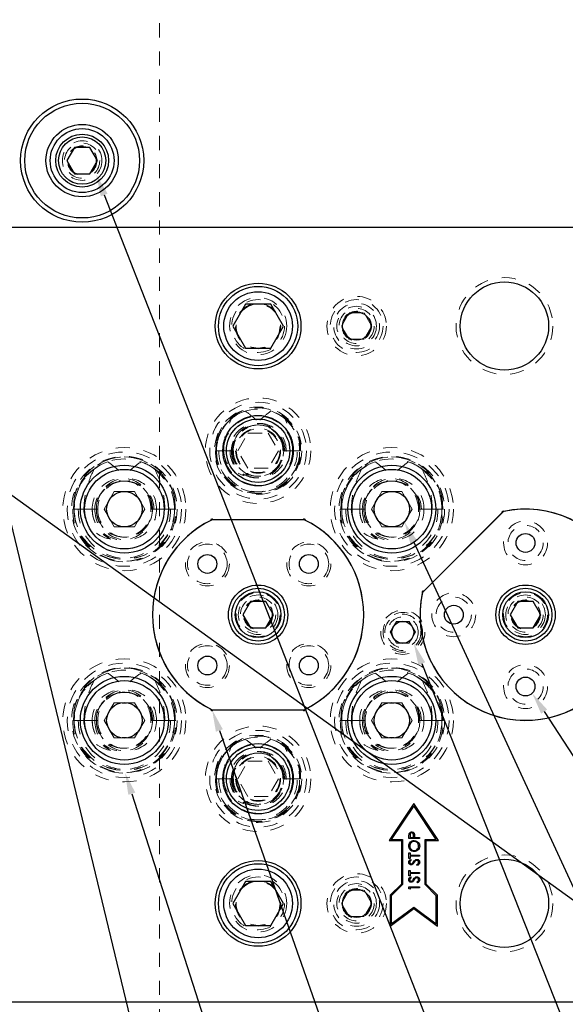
# Model space of a CAD drawing. Header units: inches. Extents: x 220 to 877, y 4 to 174.
# Tile 379 of 656: x 431.69 to 435.57, y 155.66 to 162.65. Entities that reach past the tile are written whole.
import ezdxf

# ---------------------------------------------------------------- set-up
doc = ezdxf.new("R2010")
doc.units = ezdxf.units.IN
doc.header["$LTSCALE"] = 0.5
doc.header["$MEASUREMENT"] = 0
doc.linetypes.add('HIDDEN', pattern=[0.225, 0.15, -0.075])
for name, color, linetype in [('DIE-M-S', 8, 'Continuous'), ('DIE-M-S2', 1, 'Continuous'), ('DIE-M-S3', 8, 'Continuous'), ('DSS-M-S', 53, 'Continuous'), ('MFT-M-S', 8, 'Continuous'), ('SID-M-S', 105, 'Continuous'), ('SVD-M-S', 8, 'Continuous')]:
    doc.layers.add(name, color=color, linetype=linetype)

msp = doc.modelspace()

# ---------------------------------------------------------------- linework, layer by layer
at = {"layer": 'DIE-M-S', "linetype": 'Continuous', "lineweight": 25}
for p, q in [((438.38364, 161.17488), (424.13364, 161.17488)), ((435.11572, 159.14791), (434.56061, 158.5928)), ((433.7019, 159.09988), (433.06539, 159.09988)), ((433.06539, 157.74988), (433.7019, 157.74988)), ((434.48964, 157.08327), (434.3147, 156.82084)), ((434.48964, 157.06884), (434.32964, 156.82884)), ((434.66459, 156.82084), (434.48964, 157.08327)), ((434.64964, 156.82884), (434.48964, 157.06884)), ((434.45534, 156.83644), (434.45534, 156.85102)), ((434.46297, 156.85671), (434.46297, 156.84311)), ((434.46297, 156.84311), (434.48776, 156.84311)), ((434.48776, 156.84311), (434.48793, 156.85613)), ((434.49539, 156.84843), (434.49539, 156.84311)), ((434.49539, 156.84311), (434.52972, 156.84311)), ((434.52972, 156.84311), (434.52972, 156.83644)), ((434.3147, 156.82084), (434.40164, 156.82084)), ((434.32964, 156.82884), (434.40964, 156.82884)), ((434.40164, 156.82084), (434.40164, 156.51216)), ((434.40964, 156.82884), (434.40964, 156.50884)), ((434.52972, 156.83644), (434.45534, 156.83644)), ((434.56964, 156.82884), (434.64964, 156.82884)), ((434.56964, 156.50884), (434.56964, 156.82884)), ((434.57764, 156.82084), (434.66459, 156.82084)), ((434.57764, 156.51216), (434.57764, 156.82084)), ((434.45534, 156.73346), (434.46297, 156.73346)), ((434.45534, 156.69436), (434.45534, 156.73346)), ((434.46297, 156.73346), (434.46297, 156.71725)), ((434.46297, 156.71725), (434.52972, 156.71725)), ((434.52972, 156.71057), (434.46297, 156.71057)), ((434.46297, 156.71057), (434.46297, 156.69436)), ((434.52972, 156.71725), (434.52972, 156.71057)), ((434.46297, 156.69436), (434.45534, 156.69436)), ((434.46602, 156.68673), (434.4706, 156.6807)), ((434.51537, 156.64383), (434.5116, 156.65011)), ((434.45534, 156.6095), (434.46297, 156.6095)), ((434.45534, 156.5704), (434.45534, 156.6095)), ((434.46297, 156.5704), (434.45534, 156.5704)), ((434.46297, 156.6095), (434.46297, 156.59329)), ((434.46297, 156.59329), (434.52972, 156.59329)), ((434.52972, 156.58661), (434.46297, 156.58661)), ((434.46297, 156.58661), (434.46297, 156.5704)), ((434.46602, 156.56278), (434.4706, 156.55674)), ((434.52972, 156.59329), (434.52972, 156.58661)), ((434.40164, 156.51216), (434.32164, 156.43216)), ((434.40964, 156.50884), (434.32964, 156.42884)), ((434.45534, 156.49317), (434.52972, 156.49317)), ((434.45534, 156.47942), (434.45534, 156.49317)), ((434.51537, 156.51987), (434.5116, 156.52615)), ((434.52972, 156.49317), (434.52972, 156.48649)), ((434.64964, 156.42884), (434.56964, 156.50884)), ((434.65764, 156.43216), (434.57764, 156.51216)), ((434.32164, 156.43216), (434.32164, 156.21284)), ((434.32964, 156.42884), (434.32964, 156.22884)), ((434.46297, 156.47505), (434.45534, 156.47942)), ((434.46297, 156.48649), (434.46297, 156.47505)), ((434.52972, 156.48649), (434.46297, 156.48649)), ((434.64964, 156.22884), (434.64964, 156.42884)), ((434.65764, 156.21284), (434.65764, 156.43216)), ((434.32164, 156.21284), (434.48964, 156.33884)), ((434.32964, 156.22884), (434.48964, 156.34884)), ((434.48964, 156.34884), (434.64964, 156.22884)), ((434.48964, 156.33884), (434.65764, 156.21284)), ((424.13364, 155.67488), (438.38364, 155.67488))]:
    msp.add_line(p, q, dxfattribs=at)
for centre, radius in [((433.38364, 160.47488), 0.3045), ((435.13364, 160.47488), 0.3135), ((434.08364, 160.47488), 0.1005), ((432.43364, 159.17488), 0.3125), ((434.33364, 159.17488), 0.3125), ((434.41164, 158.29988), 0.0785), ((432.43364, 157.67488), 0.3125), ((434.33364, 157.67488), 0.3125), ((433.38364, 156.37488), 0.3045), ((435.13364, 156.37488), 0.3135), ((434.08364, 156.37488), 0.1005)]:
    msp.add_circle(centre, radius, dxfattribs=at)
at = {"layer": 'DIE-M-S', "linetype": 'HIDDEN', "lineweight": 18}
for centre in [(433.38364, 160.47488), (433.38364, 156.37488)]:
    msp.add_circle(centre, 0.203, dxfattribs=at)
at = {"layer": 'DIE-M-S', "linetype": 'Continuous', "lineweight": 25}
for centre, radius, start, end in [((435.28364, 158.42488), 0.75, 168.218715, 101.781285), ((435.12538, 159.1505), 0.01, 59.117201, 195), ((433.38364, 158.42488), 0.75, 116.69384, 243.30616), ((433.05673, 159.09488), 0.01, 30, 179.628906), ((433.71056, 159.09488), 0.01, 0.371094, 150), ((433.38364, 158.42488), 0.75, 296.69384, 63.30616), ((434.55802, 158.58315), 0.01, 75, 210.882799), ((433.05673, 157.75488), 0.01, 180.371094, 330), ((433.71056, 157.75488), 0.01, 210, 359.628906)]:
    msp.add_arc(centre, radius, start, end, dxfattribs=at)
for points, knots in [([(434.45534, 156.85102), (434.45533, 156.8542), (434.45531, 156.85988), (434.45611, 156.86549), (434.45646, 156.86796)], [0, 0, 0, 0, 0.5603137, 1, 1, 1, 1]), ([(434.45646, 156.86796), (434.45728, 156.87022), (434.45891, 156.87474), (434.46393, 156.87942), (434.46965, 156.88188), (434.47341, 156.8821), (434.47529, 156.88221)], [0, 0, 0, 0, 0.279718, 0.5593326, 0.7794932, 1, 1, 1, 1]), ([(434.47532, 156.87553), (434.47319, 156.87519), (434.46997, 156.87469), (434.46662, 156.87195), (434.46285, 156.8667), (434.46292, 156.86115), (434.46297, 156.85671)], [0, 0, 0, 0, 0.2489932, 0.3747701, 0.5004504, 1, 1, 1, 1]), ([(434.47529, 156.88221), (434.47774, 156.88203), (434.48264, 156.88168), (434.48861, 156.87795), (434.49246, 156.87288), (434.4936, 156.86921), (434.49417, 156.86737)], [0, 0, 0, 0, 0.28009888, 0.55932385, 0.77945788, 1, 1, 1, 1]), ([(434.48793, 156.85613), (434.48792, 156.86066), (434.48792, 156.86632), (434.48424, 156.87183), (434.48082, 156.87469), (434.47752, 156.8752), (434.47532, 156.87553)], [0, 0, 0, 0, 0.4996987, 0.6253044, 0.7510767, 1, 1, 1, 1]), ([(434.49417, 156.86737), (434.49461, 156.86385), (434.4954, 156.85756), (434.49539, 156.85122), (434.49539, 156.84843)], [0, 0, 0, 0, 0.5596856, 1, 1, 1, 1]), ([(434.45343, 156.78161), (434.45405, 156.78744), (434.45528, 156.79909), (434.46581, 156.81214), (434.47878, 156.82003), (434.48793, 156.8208), (434.4925, 156.82118)], [0, 0, 0, 0, 0.2797416, 0.5593369, 0.7795714, 1, 1, 1, 1]), ([(434.49286, 156.74299), (434.48712, 156.74368), (434.47564, 156.74505), (434.46257, 156.75523), (434.45478, 156.76808), (434.45388, 156.7771), (434.45343, 156.78161)], [0, 0, 0, 0, 0.279731, 0.5593268, 0.7796805, 1, 1, 1, 1]), ([(434.49248, 156.81451), (434.48776, 156.81394), (434.47832, 156.81279), (434.46809, 156.80374), (434.46213, 156.79303), (434.46142, 156.78564), (434.46106, 156.78194)], [0, 0, 0, 0, 0.2794657, 0.5588585, 0.7794794, 1, 1, 1, 1]), ([(434.46106, 156.78194), (434.46167, 156.77724), (434.46288, 156.76784), (434.47117, 156.75711), (434.48171, 156.75067), (434.48912, 156.75), (434.49283, 156.74967)], [0, 0, 0, 0, 0.2796353, 0.5593404, 0.7796271, 1, 1, 1, 1]), ([(434.524, 156.78194), (434.52345, 156.78666), (434.52236, 156.7961), (434.51423, 156.80704), (434.50363, 156.81348), (434.4962, 156.81417), (434.49248, 156.81451)], [0, 0, 0, 0, 0.279813, 0.5593572, 0.7796358, 1, 1, 1, 1]), ([(434.4925, 156.82118), (434.49827, 156.82053), (434.50981, 156.81922), (434.5226, 156.80862), (434.53046, 156.7958), (434.53124, 156.78674), (434.53162, 156.78221)], [0, 0, 0, 0, 0.2796248, 0.559352, 0.7795827, 1, 1, 1, 1]), ([(434.49283, 156.74967), (434.49752, 156.75023), (434.5069, 156.75137), (434.517, 156.76037), (434.5231, 156.7709), (434.5237, 156.77826), (434.524, 156.78194)], [0, 0, 0, 0, 0.2794063, 0.559071, 0.7794588, 1, 1, 1, 1]), ([(434.53162, 156.78221), (434.53099, 156.77644), (434.52971, 156.76492), (434.5192, 156.75209), (434.50643, 156.74419), (434.49738, 156.74339), (434.49286, 156.74299)], [0, 0, 0, 0, 0.2796633, 0.5593539, 0.7796364, 1, 1, 1, 1]), ([(434.45343, 156.66692), (434.45376, 156.66971), (434.45429, 156.6743), (434.45786, 156.67971), (434.46172, 156.68348), (434.46459, 156.68565), (434.46602, 156.68673)], [0, 0, 0, 0, 0.33876812, 0.55886803, 0.77936335, 1, 1, 1, 1]), ([(434.47079, 156.64859), (434.46815, 156.64892), (434.46287, 156.64956), (434.45713, 156.65463), (434.45396, 156.66071), (434.45361, 156.66485), (434.45343, 156.66692)], [0, 0, 0, 0, 0.2795311, 0.5588327, 0.7793486, 1, 1, 1, 1]), ([(434.4706, 156.6807), (434.469, 156.67941), (434.46637, 156.67729), (434.46317, 156.67382), (434.46138, 156.67016), (434.46117, 156.6675), (434.46106, 156.66617)], [0, 0, 0, 0, 0.340415, 0.560463, 0.7801833, 1, 1, 1, 1]), ([(434.46106, 156.66617), (434.46118, 156.66466), (434.46141, 156.66165), (434.46372, 156.65801), (434.46692, 156.65563), (434.46929, 156.65539), (434.47048, 156.65527)], [0, 0, 0, 0, 0.280299, 0.5598317, 0.7798996, 1, 1, 1, 1]), ([(434.47048, 156.65527), (434.47152, 156.65535), (434.47359, 156.65553), (434.47701, 156.65714), (434.47892, 156.65902), (434.48009, 156.66017)], [0, 0, 0, 0, 0.2799313, 0.5597794, 1, 1, 1, 1]), ([(434.48211, 156.65275), (434.48019, 156.65144), (434.47674, 156.64909), (434.47261, 156.64875), (434.47079, 156.64859)], [0, 0, 0, 0, 0.5598216, 1, 1, 1, 1]), ([(434.48009, 156.66017), (434.48151, 156.662), (434.48406, 156.66528), (434.48644, 156.66867), (434.48749, 156.67017)], [0, 0, 0, 0, 0.5599058, 1, 1, 1, 1]), ([(434.49223, 156.66494), (434.49052, 156.66251), (434.48746, 156.65819), (434.48375, 156.65441), (434.48211, 156.65275)], [0, 0, 0, 0, 0.56041269, 1, 1, 1, 1]), ([(434.48749, 156.67017), (434.49095, 156.67483), (434.49576, 156.68132), (434.50471, 156.68685), (434.50923, 156.68741), (434.5115, 156.68769)], [0, 0, 0, 0, 0.5601366, 0.7802692, 1, 1, 1, 1]), ([(434.50409, 156.67835), (434.50164, 156.67605), (434.49726, 156.67196), (434.49377, 156.66708), (434.49223, 156.66494)], [0, 0, 0, 0, 0.5595057, 1, 1, 1, 1]), ([(434.51139, 156.68101), (434.50991, 156.68083), (434.50726, 156.6805), (434.50506, 156.679), (434.50409, 156.67835)], [0, 0, 0, 0, 0.5590236, 1, 1, 1, 1]), ([(434.524, 156.66644), (434.52379, 156.66844), (434.52337, 156.67243), (434.52039, 156.67732), (434.5161, 156.68042), (434.51296, 156.68082), (434.51139, 156.68101)], [0, 0, 0, 0, 0.28018596, 0.56005626, 0.78016139, 1, 1, 1, 1]), ([(434.5115, 156.68769), (434.51454, 156.68727), (434.52063, 156.68644), (434.5271, 156.68048), (434.53105, 156.67363), (434.53143, 156.66884), (434.53162, 156.66644)], [0, 0, 0, 0, 0.2791586, 0.5590843, 0.7794417, 1, 1, 1, 1]), ([(434.5116, 156.65011), (434.515, 156.65232), (434.51973, 156.6554), (434.5235, 156.66171), (434.52383, 156.66486), (434.524, 156.66644)], [0, 0, 0, 0, 0.5593206, 0.7797817, 1, 1, 1, 1]), ([(434.53162, 156.66644), (434.53135, 156.66369), (434.5308, 156.65819), (434.52519, 156.64971), (434.5191, 156.64606), (434.51537, 156.64383)], [0, 0, 0, 0, 0.279885, 0.5596773, 1, 1, 1, 1]), ([(434.45343, 156.54296), (434.45376, 156.54575), (434.45429, 156.55034), (434.45786, 156.55575), (434.46172, 156.55953), (434.46459, 156.56169), (434.46602, 156.56278)], [0, 0, 0, 0, 0.3387681, 0.558868, 0.7793633, 1, 1, 1, 1]), ([(434.48749, 156.54621), (434.49095, 156.55087), (434.49576, 156.55736), (434.50471, 156.5629), (434.50923, 156.56345), (434.5115, 156.56373)], [0, 0, 0, 0, 0.5601366, 0.7802692, 1, 1, 1, 1]), ([(434.5115, 156.56373), (434.51454, 156.56331), (434.52063, 156.56248), (434.5271, 156.55652), (434.53105, 156.54967), (434.53143, 156.54488), (434.53162, 156.54248)], [0, 0, 0, 0, 0.2791586, 0.5590843, 0.7794417, 1, 1, 1, 1]), ([(434.47079, 156.52463), (434.46815, 156.52496), (434.46287, 156.5256), (434.45713, 156.53067), (434.45396, 156.53675), (434.45361, 156.54089), (434.45343, 156.54296)], [0, 0, 0, 0, 0.2795311, 0.5588327, 0.7793486, 1, 1, 1, 1]), ([(434.4706, 156.55674), (434.469, 156.55545), (434.46637, 156.55333), (434.46317, 156.54986), (434.46138, 156.5462), (434.46117, 156.54354), (434.46106, 156.54222)], [0, 0, 0, 0, 0.340415, 0.560463, 0.7801833, 1, 1, 1, 1]), ([(434.46106, 156.54222), (434.46118, 156.54071), (434.46141, 156.53769), (434.46372, 156.53405), (434.46692, 156.53168), (434.46929, 156.53143), (434.47048, 156.53131)], [0, 0, 0, 0, 0.28029896, 0.55983168, 0.77989964, 1, 1, 1, 1]), ([(434.47048, 156.53131), (434.47152, 156.5314), (434.47359, 156.53157), (434.47701, 156.53318), (434.47892, 156.53506), (434.48009, 156.53621)], [0, 0, 0, 0, 0.2799313, 0.5597794, 1, 1, 1, 1]), ([(434.48211, 156.52879), (434.48019, 156.52748), (434.47674, 156.52513), (434.47261, 156.52479), (434.47079, 156.52463)], [0, 0, 0, 0, 0.5598216, 1, 1, 1, 1]), ([(434.48009, 156.53621), (434.48151, 156.53805), (434.48406, 156.54132), (434.48644, 156.54472), (434.48749, 156.54621)], [0, 0, 0, 0, 0.5599058, 1, 1, 1, 1]), ([(434.49223, 156.54098), (434.49052, 156.53855), (434.48746, 156.53423), (434.48375, 156.53045), (434.48211, 156.52879)], [0, 0, 0, 0, 0.5604127, 1, 1, 1, 1]), ([(434.50409, 156.55439), (434.50164, 156.5521), (434.49726, 156.548), (434.49377, 156.54313), (434.49223, 156.54098)], [0, 0, 0, 0, 0.55950574, 1, 1, 1, 1]), ([(434.51139, 156.55705), (434.50991, 156.55687), (434.50726, 156.55654), (434.50506, 156.55505), (434.50409, 156.55439)], [0, 0, 0, 0, 0.5590236, 1, 1, 1, 1]), ([(434.524, 156.54248), (434.52379, 156.54448), (434.52337, 156.54847), (434.52039, 156.55336), (434.5161, 156.55647), (434.51296, 156.55686), (434.51139, 156.55705)], [0, 0, 0, 0, 0.280186, 0.5600563, 0.7801614, 1, 1, 1, 1]), ([(434.5116, 156.52615), (434.515, 156.52836), (434.51973, 156.53145), (434.5235, 156.53775), (434.52383, 156.54091), (434.524, 156.54248)], [0, 0, 0, 0, 0.5593206, 0.7797817, 1, 1, 1, 1]), ([(434.53162, 156.54248), (434.53135, 156.53973), (434.5308, 156.53423), (434.52519, 156.52575), (434.5191, 156.5221), (434.51537, 156.51987)], [0, 0, 0, 0, 0.279885, 0.5596773, 1, 1, 1, 1])]:
    msp.add_open_spline(points, degree=3, knots=knots, dxfattribs=at)
at = {"layer": 'DIE-M-S2', "linetype": 'Continuous', "lineweight": 25}
for p, q in [((435.12592, 159.15811), (434.55042, 158.58261)), ((433.71056, 159.09988), (433.05673, 159.09988)), ((433.05673, 157.74988), (433.71056, 157.74988))]:
    msp.add_line(p, q, dxfattribs=at)
for centre, radius in [((435.28364, 158.93488), 0.067), ((433.02302, 158.7855), 0.067), ((433.74427, 158.7855), 0.067), ((433.38364, 158.42488), 0.211), ((435.28364, 158.42488), 0.211), ((434.77364, 158.42488), 0.067), ((433.02302, 158.06426), 0.067), ((433.74427, 158.06426), 0.067), ((435.28364, 157.91488), 0.067)]:
    msp.add_circle(centre, radius, dxfattribs=at)
at = {"layer": 'DIE-M-S2', "linetype": 'HIDDEN', "lineweight": 18}
for centre in [(433.38364, 158.42488), (435.28364, 158.42488)]:
    msp.add_circle(centre, 0.1405, dxfattribs=at)
at = {"layer": 'DIE-M-S2', "linetype": 'Continuous', "lineweight": 25}
for centre, start, end in [((435.28364, 158.42488), 167.85988, 102.14012), ((433.38364, 158.42488), 115.841933, 244.158067), ((433.38364, 158.42488), 295.841933, 64.158067)]:
    msp.add_arc(centre, 0.75, start, end, dxfattribs=at)
at = {"layer": 'DIE-M-S3', "linetype": 'Continuous', "lineweight": 25}
for p, q in [((432.07952, 161.74363), (432.02539, 161.64988)), ((432.18777, 161.74363), (432.07952, 161.74363)), ((432.2419, 161.64988), (432.18777, 161.74363)), ((432.02539, 161.64988), (432.07952, 161.55613)), ((432.18777, 161.55613), (432.2419, 161.64988)), ((432.07952, 161.55613), (432.18777, 161.55613))]:
    msp.add_line(p, q, dxfattribs=at)
for centre, radius in [((432.13364, 161.64988), 0.4375), ((432.13364, 161.64988), 0.4075), ((432.13364, 161.64988), 0.25687), ((432.13364, 161.64988), 0.22687), ((432.13364, 161.64988), 0.1875), ((432.13364, 161.64988), 0.16781), ((433.38364, 159.58988), 0.25), ((433.38364, 159.58988), 0.225), ((432.43364, 159.17488), 0.2825), ((434.33364, 159.17488), 0.2825), ((432.43364, 159.17488), 0.126), ((434.33364, 159.17488), 0.126), ((432.43364, 157.67488), 0.2825), ((434.33364, 157.67488), 0.2825), ((432.43364, 157.67488), 0.126), ((434.33364, 157.67488), 0.126), ((433.38364, 157.25988), 0.25), ((433.38364, 157.25988), 0.225)]:
    msp.add_circle(centre, radius, dxfattribs=at)
at = {"layer": 'DIE-M-S3', "linetype": 'HIDDEN', "lineweight": 18}
for centre, radius in [((432.13364, 161.64988), 0.1405), ((432.13364, 161.64988), 0.125), ((432.13364, 161.64988), 0.10497), ((432.13364, 161.64988), 0.1047), ((432.13364, 161.64988), 0.10418), ((435.13364, 160.47488), 0.34375), ((434.08364, 160.47488), 0.211), ((434.08364, 160.47488), 0.1405), ((433.38364, 159.58988), 0.34375), ((433.38364, 159.58988), 0.31), ((433.38364, 159.58988), 0.245), ((433.38364, 159.58988), 0.16), ((433.38364, 159.58988), 0.16), ((433.38364, 159.58988), 0.155), ((432.43364, 159.17488), 0.40625), ((434.33364, 159.17488), 0.40625), ((432.43364, 159.17488), 0.375), ((434.33364, 159.17488), 0.375), ((435.28364, 158.93488), 0.125), ((433.02302, 158.7855), 0.14062), ((433.74427, 158.7855), 0.14062), ((433.38364, 158.42488), 0.1005), ((434.77364, 158.42488), 0.125), ((435.28364, 158.42488), 0.1005), ((434.41164, 158.29988), 0.14062), ((433.02302, 158.06426), 0.14062), ((433.74427, 158.06426), 0.14062), ((432.43364, 157.67488), 0.40625), ((432.43364, 157.67488), 0.375), ((434.33364, 157.67488), 0.40625), ((434.33364, 157.67488), 0.375), ((435.28364, 157.91488), 0.125), ((433.38364, 157.25988), 0.34375), ((433.38364, 157.25988), 0.31), ((433.38364, 157.25988), 0.245), ((433.38364, 157.25988), 0.16), ((433.38364, 157.25988), 0.16), ((433.38364, 157.25988), 0.155), ((435.13364, 156.37488), 0.34375), ((434.08364, 156.37488), 0.211), ((434.08364, 156.37488), 0.1405)]:
    msp.add_circle(centre, radius, dxfattribs=at)
at = {"layer": 'DSS-M-S', "linetype": 'HIDDEN', "lineweight": 18}
for centre, radius in [((432.13364, 161.64988), 0.1005), ((433.38364, 160.47488), 0.15625), ((435.28364, 158.93488), 0.15625), ((433.02302, 158.7855), 0.15625), ((433.74427, 158.7855), 0.15625), ((433.38364, 158.42488), 0.15625), ((434.77364, 158.42488), 0.15625), ((435.28364, 158.42488), 0.15625), ((434.41164, 158.29988), 0.1285), ((433.02302, 158.06426), 0.15625), ((433.74427, 158.06426), 0.15625), ((435.28364, 157.91488), 0.15625), ((433.38364, 156.37488), 0.15625)]:
    msp.add_circle(centre, radius, dxfattribs=at)
at = {"layer": 'MFT-M-S', "linetype": 'HIDDEN', "lineweight": 18}
msp.add_line((432.68364, 149.92488), (432.68364, 166.92488), dxfattribs=at)
at = {"layer": 'SID-M-S'}
for p, q in [((424.31019, 164.5534), (445.61911, 149.19233)), ((432.29031, 161.40574), (437.03993, 149.26377)), ((431.13272, 161.12323), (433.99195, 149.26684)), ((434.48776, 158.94377), (438.9642, 149.25447)), ((434.54637, 158.07748), (438.03543, 149.25871)), ((435.41584, 157.73652), (440.93592, 149.24114)), ((433.10842, 157.6027), (436.03745, 149.26377)), ((432.48635, 157.15374), (435.01723, 149.26301))]:
    msp.add_line(p, q, dxfattribs=at)
for points in [[(432.2661, 161.39627), (432.23348, 161.55102), (432.2661, 161.39627), (432.31453, 161.41522)], [(434.46416, 158.93286), (434.42234, 159.08538), (434.46416, 158.93286), (434.51137, 158.95467)], [(434.52219, 158.06791), (434.48898, 158.22254), (434.52219, 158.06791), (434.57055, 158.08704)], [(435.39404, 157.72235), (435.33085, 157.86733), (435.39404, 157.72235), (435.43764, 157.75069)], [(433.08389, 157.59408), (433.05673, 157.74988), (433.08389, 157.59408), (433.13295, 157.61131)], [(432.4616, 157.1458), (432.43871, 157.30229), (432.4616, 157.1458), (432.51111, 157.16169)]]:
    msp.add_solid(points, dxfattribs=at)
at = {"layer": 'SVD-M-S', "linetype": 'Continuous', "lineweight": 25}
for p, q in [((433.29358, 160.63088), (433.20351, 160.47488)), ((433.47371, 160.63088), (433.29358, 160.63088)), ((433.56378, 160.47488), (433.47371, 160.63088)), ((433.20351, 160.47488), (433.29358, 160.31888)), ((433.47371, 160.31888), (433.56378, 160.47488)), ((433.29358, 160.31888), (433.47371, 160.31888)), ((432.4178, 159.29988), (432.44949, 159.29988)), ((434.3178, 159.29988), (434.34949, 159.29988)), ((432.31747, 159.22366), (432.33331, 159.2511)), ((432.53397, 159.2511), (432.54982, 159.22366)), ((434.21747, 159.22366), (434.23331, 159.2511)), ((434.43397, 159.2511), (434.44982, 159.22366)), ((432.33331, 159.09866), (432.31747, 159.1261)), ((432.54982, 159.1261), (432.53397, 159.09866)), ((434.23331, 159.09866), (434.21747, 159.1261)), ((434.44982, 159.1261), (434.43397, 159.09866)), ((432.44949, 159.04988), (432.4178, 159.04988)), ((434.34949, 159.04988), (434.3178, 159.04988)), ((433.32952, 158.51863), (433.27539, 158.42488)), ((433.43777, 158.51863), (433.32952, 158.51863)), ((433.4919, 158.42488), (433.43777, 158.51863)), ((435.22952, 158.51863), (435.17539, 158.42488)), ((435.33777, 158.51863), (435.22952, 158.51863)), ((435.3919, 158.42488), (435.33777, 158.51863)), ((433.27539, 158.42488), (433.32952, 158.33113)), ((433.43777, 158.33113), (433.4919, 158.42488)), ((435.17539, 158.42488), (435.22952, 158.33113)), ((435.33777, 158.33113), (435.3919, 158.42488)), ((433.32952, 158.33113), (433.43777, 158.33113)), ((435.22952, 158.33113), (435.33777, 158.33113)), ((432.31747, 157.72366), (432.33331, 157.7511)), ((432.4178, 157.79988), (432.44949, 157.79988)), ((432.53397, 157.7511), (432.54982, 157.72366)), ((434.21747, 157.72366), (434.23331, 157.7511)), ((434.3178, 157.79988), (434.34949, 157.79988)), ((434.43397, 157.7511), (434.44982, 157.72366)), ((432.33331, 157.59866), (432.31747, 157.6261)), ((432.54982, 157.6261), (432.53397, 157.59866)), ((434.23331, 157.59866), (434.21747, 157.6261)), ((434.44982, 157.6261), (434.43397, 157.59866)), ((432.44949, 157.54988), (432.4178, 157.54988)), ((434.34949, 157.54988), (434.3178, 157.54988)), ((433.29358, 156.53088), (433.20351, 156.37488)), ((433.47371, 156.53088), (433.29358, 156.53088)), ((433.56378, 156.37488), (433.47371, 156.53088)), ((433.20351, 156.37488), (433.29358, 156.21888)), ((433.47371, 156.21888), (433.56378, 156.37488)), ((433.29358, 156.21888), (433.47371, 156.21888))]:
    msp.add_line(p, q, dxfattribs=at)
at = {"layer": 'SVD-M-S', "linetype": 'HIDDEN', "lineweight": 18}
for p, q in [((433.97539, 160.47488), (434.02952, 160.56863)), ((434.02952, 160.56863), (434.13777, 160.56863)), ((434.13777, 160.56863), (434.1919, 160.47488)), ((434.02952, 160.38113), (433.97539, 160.47488)), ((434.1919, 160.47488), (434.13777, 160.38113)), ((434.13777, 160.38113), (434.02952, 160.38113)), ((433.58275, 159.80797), (433.56586, 159.82227)), ((433.23931, 159.58988), (433.31147, 159.71488)), ((433.31147, 159.71488), (433.45581, 159.71488)), ((433.45581, 159.71488), (433.52798, 159.58988)), ((433.53681, 159.68859), (433.54252, 159.66634)), ((433.10511, 159.58988), (433.08139, 159.58988)), ((433.20143, 159.58988), (433.08833, 159.58988)), ((433.08833, 159.58988), (433.20143, 159.58988)), ((433.20837, 159.58988), (433.10511, 159.58988)), ((433.31147, 159.46488), (433.23931, 159.58988)), ((433.52798, 159.58988), (433.45581, 159.46488)), ((433.56047, 159.58988), (433.55891, 159.58988)), ((433.56586, 159.58988), (433.56047, 159.58988)), ((433.57346, 159.58988), (433.56586, 159.58988)), ((433.6286, 159.58988), (433.57346, 159.58988)), ((433.67895, 159.58988), (433.6286, 159.58988)), ((433.68434, 159.58988), (433.67895, 159.58988)), ((433.68434, 159.58988), (433.6859, 159.58988)), ((432.67547, 159.43648), (432.63239, 159.47054)), ((432.69169, 159.42049), (432.67547, 159.43648)), ((433.45581, 159.46488), (433.31147, 159.46488)), ((434.57547, 159.43648), (434.53239, 159.47054)), ((434.59169, 159.42049), (434.57547, 159.43648)), ((432.33331, 159.2511), (432.36147, 159.29988)), ((432.36147, 159.29988), (432.4178, 159.29988)), ((432.44949, 159.29988), (432.50581, 159.29988)), ((432.50581, 159.29988), (432.53397, 159.2511)), ((434.23331, 159.2511), (434.26147, 159.29988)), ((434.26147, 159.29988), (434.3178, 159.29988)), ((434.34949, 159.29988), (434.40581, 159.29988)), ((434.40581, 159.29988), (434.43397, 159.2511)), ((432.07632, 159.25622), (432.07169, 159.17488)), ((432.28931, 159.17488), (432.31747, 159.22366)), ((432.54982, 159.22366), (432.57798, 159.17488)), ((432.7956, 159.17488), (432.79096, 159.25622)), ((433.97632, 159.25622), (433.97169, 159.17488)), ((434.18931, 159.17488), (434.21747, 159.22366)), ((434.44982, 159.22366), (434.47798, 159.17488)), ((434.6956, 159.17488), (434.69096, 159.25622)), ((432.10646, 159.17488), (432.06762, 159.17488)), ((432.23489, 159.17488), (432.07739, 159.17488)), ((432.07739, 159.17488), (432.23489, 159.17488)), ((432.24467, 159.17488), (432.10646, 159.17488)), ((432.31747, 159.1261), (432.28931, 159.17488)), ((432.57798, 159.17488), (432.54982, 159.1261)), ((432.62262, 159.17488), (432.62669, 159.17488)), ((432.63239, 159.17488), (432.62669, 159.17488)), ((432.64353, 159.17488), (432.63239, 159.17488)), ((432.72149, 159.17488), (432.64353, 159.17488)), ((432.78989, 159.17488), (432.72149, 159.17488)), ((432.7956, 159.17488), (432.78989, 159.17488)), ((432.79967, 159.17488), (432.7956, 159.17488)), ((434.00646, 159.17488), (433.96762, 159.17488)), ((434.13489, 159.17488), (433.97739, 159.17488)), ((433.97739, 159.17488), (434.13489, 159.17488)), ((434.14467, 159.17488), (434.00646, 159.17488)), ((434.21747, 159.1261), (434.18931, 159.17488)), ((434.47798, 159.17488), (434.44982, 159.1261)), ((434.52262, 159.17488), (434.52669, 159.17488)), ((434.53239, 159.17488), (434.52669, 159.17488)), ((434.54353, 159.17488), (434.53239, 159.17488)), ((434.62149, 159.17488), (434.54353, 159.17488)), ((434.68989, 159.17488), (434.62149, 159.17488)), ((434.6956, 159.17488), (434.68989, 159.17488)), ((434.69967, 159.17488), (434.6956, 159.17488)), ((432.36147, 159.04988), (432.33331, 159.09866)), ((432.53397, 159.09866), (432.50581, 159.04988)), ((434.26147, 159.04988), (434.23331, 159.09866)), ((434.43397, 159.09866), (434.40581, 159.04988)), ((432.4178, 159.04988), (432.36147, 159.04988)), ((432.50581, 159.04988), (432.44949, 159.04988)), ((434.3178, 159.04988), (434.26147, 159.04988)), ((434.40581, 159.04988), (434.34949, 159.04988)), ((434.32146, 158.29988), (434.36655, 158.37798)), ((434.36655, 158.37798), (434.45673, 158.37798)), ((434.45673, 158.37798), (434.50183, 158.29988)), ((434.36655, 158.22178), (434.32146, 158.29988)), ((434.50183, 158.29988), (434.45673, 158.22178)), ((434.45673, 158.22178), (434.36655, 158.22178)), ((432.67547, 157.93648), (432.63239, 157.97054)), ((434.57547, 157.93648), (434.53239, 157.97054)), ((432.69169, 157.92049), (432.67547, 157.93648)), ((434.59169, 157.92049), (434.57547, 157.93648)), ((432.07632, 157.75622), (432.07169, 157.67488)), ((432.33331, 157.7511), (432.36147, 157.79988)), ((432.36147, 157.79988), (432.4178, 157.79988)), ((432.44949, 157.79988), (432.50581, 157.79988)), ((432.50581, 157.79988), (432.53397, 157.7511)), ((432.7956, 157.67488), (432.79096, 157.75622)), ((433.97632, 157.75622), (433.97169, 157.67488)), ((434.23331, 157.7511), (434.26147, 157.79988)), ((434.26147, 157.79988), (434.3178, 157.79988)), ((434.34949, 157.79988), (434.40581, 157.79988)), ((434.40581, 157.79988), (434.43397, 157.7511)), ((434.6956, 157.67488), (434.69096, 157.75622)), ((432.28931, 157.67488), (432.31747, 157.72366)), ((432.54982, 157.72366), (432.57798, 157.67488)), ((434.18931, 157.67488), (434.21747, 157.72366)), ((434.44982, 157.72366), (434.47798, 157.67488)), ((432.10646, 157.67488), (432.06762, 157.67488)), ((432.23489, 157.67488), (432.07739, 157.67488)), ((432.07739, 157.67488), (432.23489, 157.67488)), ((432.24467, 157.67488), (432.10646, 157.67488)), ((432.31747, 157.6261), (432.28931, 157.67488)), ((432.57798, 157.67488), (432.54982, 157.6261)), ((432.62262, 157.67488), (432.62669, 157.67488)), ((432.63239, 157.67488), (432.62669, 157.67488)), ((432.64353, 157.67488), (432.63239, 157.67488)), ((432.72149, 157.67488), (432.64353, 157.67488)), ((432.78989, 157.67488), (432.72149, 157.67488)), ((432.7956, 157.67488), (432.78989, 157.67488)), ((432.79967, 157.67488), (432.7956, 157.67488)), ((434.00646, 157.67488), (433.96762, 157.67488)), ((434.13489, 157.67488), (433.97739, 157.67488)), ((433.97739, 157.67488), (434.13489, 157.67488)), ((434.14467, 157.67488), (434.00646, 157.67488)), ((434.21747, 157.6261), (434.18931, 157.67488)), ((434.47798, 157.67488), (434.44982, 157.6261)), ((434.52262, 157.67488), (434.52669, 157.67488)), ((434.53239, 157.67488), (434.52669, 157.67488)), ((434.54353, 157.67488), (434.53239, 157.67488)), ((434.62149, 157.67488), (434.54353, 157.67488)), ((434.68989, 157.67488), (434.62149, 157.67488)), ((434.6956, 157.67488), (434.68989, 157.67488)), ((434.69967, 157.67488), (434.6956, 157.67488)), ((432.36147, 157.54988), (432.33331, 157.59866)), ((432.4178, 157.54988), (432.36147, 157.54988)), ((432.50581, 157.54988), (432.44949, 157.54988)), ((432.53397, 157.59866), (432.50581, 157.54988)), ((434.26147, 157.54988), (434.23331, 157.59866)), ((434.3178, 157.54988), (434.26147, 157.54988)), ((434.40581, 157.54988), (434.34949, 157.54988)), ((434.43397, 157.59866), (434.40581, 157.54988)), ((433.58275, 157.47797), (433.56586, 157.49227)), ((433.23931, 157.25988), (433.31147, 157.38488)), ((433.31147, 157.38488), (433.45581, 157.38488)), ((433.45581, 157.38488), (433.52798, 157.25988)), ((433.53681, 157.35859), (433.54252, 157.33634)), ((433.10511, 157.25988), (433.08139, 157.25988)), ((433.20143, 157.25988), (433.08833, 157.25988)), ((433.08833, 157.25988), (433.20143, 157.25988)), ((433.20837, 157.25988), (433.10511, 157.25988)), ((433.31147, 157.13488), (433.23931, 157.25988)), ((433.52798, 157.25988), (433.45581, 157.13488)), ((433.56047, 157.25988), (433.55891, 157.25988)), ((433.56586, 157.25988), (433.56047, 157.25988)), ((433.57346, 157.25988), (433.56586, 157.25988)), ((433.6286, 157.25988), (433.57346, 157.25988)), ((433.67895, 157.25988), (433.6286, 157.25988)), ((433.68434, 157.25988), (433.67895, 157.25988)), ((433.68434, 157.25988), (433.6859, 157.25988)), ((433.45581, 157.13488), (433.31147, 157.13488)), ((433.97539, 156.37488), (434.02952, 156.46863)), ((434.02952, 156.46863), (434.13777, 156.46863)), ((434.13777, 156.46863), (434.1919, 156.37488)), ((434.02952, 156.28113), (433.97539, 156.37488)), ((434.1919, 156.37488), (434.13777, 156.28113)), ((434.13777, 156.28113), (434.02952, 156.28113))]:
    msp.add_line(p, q, dxfattribs=at)
at = {"layer": 'SVD-M-S', "linetype": 'Continuous', "lineweight": 25}
for centre, radius in [((433.38364, 160.47488), 0.28125), ((433.38364, 160.47488), 0.24375), ((433.38364, 158.42488), 0.1875), ((433.38364, 158.42488), 0.1625), ((435.28364, 158.42488), 0.1875), ((435.28364, 158.42488), 0.1625), ((434.41164, 158.29988), 0.078), ((433.38364, 156.37488), 0.28125), ((433.38364, 156.37488), 0.24375)]:
    msp.add_circle(centre, radius, dxfattribs=at)
at = {"layer": 'SVD-M-S', "linetype": 'HIDDEN', "lineweight": 18}
for centre, radius in [((433.38364, 160.47488), 0.1875), ((433.38364, 160.47488), 0.16072), ((433.38364, 160.47488), 0.16045), ((433.38364, 160.47488), 0.15993), ((434.08364, 160.47488), 0.1875), ((434.08364, 160.47488), 0.1625), ((434.08364, 160.47488), 0.125), ((434.08364, 160.47488), 0.10497), ((434.08364, 160.47488), 0.1047), ((434.08364, 160.47488), 0.10418), ((433.38364, 159.58988), 0.375), ((432.43364, 159.17488), 0.4375), ((434.33364, 159.17488), 0.4375), ((433.38364, 158.42488), 0.125), ((433.38364, 158.42488), 0.10497), ((433.38364, 158.42488), 0.1047), ((433.38364, 158.42488), 0.10418), ((435.28364, 158.42488), 0.125), ((435.28364, 158.42488), 0.10497), ((435.28364, 158.42488), 0.1047), ((435.28364, 158.42488), 0.10418), ((434.41164, 158.29988), 0.15625), ((434.41164, 158.29988), 0.10938), ((432.43364, 157.67488), 0.4375), ((434.33364, 157.67488), 0.4375), ((433.38364, 157.25988), 0.375), ((433.38364, 156.37488), 0.1875), ((434.08364, 156.37488), 0.1875), ((433.38364, 156.37488), 0.16072), ((433.38364, 156.37488), 0.16045), ((433.38364, 156.37488), 0.15993), ((434.08364, 156.37488), 0.1625), ((434.08364, 156.37488), 0.125), ((434.08364, 156.37488), 0.10497), ((434.08364, 156.37488), 0.1047), ((434.08364, 156.37488), 0.10418)]:
    msp.add_circle(centre, radius, dxfattribs=at)
for centre, radius, start, end in [((433.37928, 159.59644), 0.29796, 32.967817, 181.2606), ((433.38712, 159.59485), 0.29882, 359.046609, 180.953391), ((433.38364, 159.58988), 0.29531, 51.900706, 0), ((433.3809, 159.59188), 0.29257, 107.486382, 180.391472), ((433.39047, 159.59799), 0.28553, 46.151027, 72.926722), ((433.37526, 159.59311), 0.19063, 359.029966, 180.970034), ((433.39203, 159.59311), 0.19063, 359.029966, 180.970034), ((433.38155, 159.59225), 0.18013, 82.171105, 180.755124), ((433.38364, 159.58988), 0.18221, 32.80047, 0), ((433.38858, 159.59355), 0.17926, 98.7849, 156.042842), ((433.38574, 159.59225), 0.18013, 359.244876, 97.828895), ((433.37871, 159.59355), 0.17926, 23.957158, 81.2151), ((433.38364, 159.58988), 0.18221, 0, 32.80047), ((433.38017, 159.58491), 0.29882, 179.046609, 0.953391), ((433.38712, 159.58491), 0.29882, 179.046609, 0.953391), ((433.37526, 159.58511), 0.28696, 179.046609, 0.953391), ((433.39203, 159.58511), 0.28696, 179.046609, 0.953391), ((433.37526, 159.58665), 0.19063, 179.029966, 0.970034), ((433.39059, 159.58909), 0.20593, 179.77925, 237.841599), ((433.39203, 159.58665), 0.19063, 179.029966, 0.970034), ((433.38017, 159.58685), 0.17877, 179.029966, 0.970034), ((433.38712, 159.58685), 0.17877, 179.029966, 0.970034), ((432.42961, 159.18483), 0.36043, 358.418096, 168.575374), ((432.43768, 159.18483), 0.36043, 11.424626, 181.581904), ((432.42902, 159.17815), 0.35164, 108.877269, 180.53304), ((432.43364, 159.17488), 0.35625, 56.089671, 0), ((432.44574, 159.18921), 0.33878, 51.385028, 71.713494), ((434.32961, 159.18483), 0.36043, 358.418096, 168.575374), ((434.33768, 159.18483), 0.36043, 11.424626, 181.581904), ((434.32902, 159.17815), 0.35164, 108.877269, 180.53304), ((434.33364, 159.17488), 0.35625, 56.089671, 0), ((434.34574, 159.18921), 0.33878, 51.385028, 71.713494), ((432.41911, 159.1803), 0.21335, 358.543228, 181.456772), ((432.44818, 159.1803), 0.21335, 358.543228, 181.456772), ((432.43037, 159.17888), 0.19551, 77.479847, 181.172275), ((432.43364, 159.17488), 0.19875, 19.267908, 0), ((432.44349, 159.17703), 0.19883, 104.253713, 180.619836), ((432.43692, 159.17888), 0.19551, 358.827725, 102.520153), ((432.42379, 159.17703), 0.19883, 359.380164, 75.746287), ((434.31911, 159.1803), 0.21335, 358.543228, 181.456772), ((434.34818, 159.1803), 0.21335, 358.543228, 181.456772), ((434.33037, 159.17888), 0.19551, 77.479847, 181.172275), ((434.33364, 159.17488), 0.19875, 19.267908, 0), ((434.34349, 159.17703), 0.19883, 104.253713, 180.619836), ((434.33692, 159.17888), 0.19551, 358.827725, 102.520153), ((434.32379, 159.17703), 0.19883, 359.380164, 75.746287), ((432.43364, 159.17488), 0.19875, 0, 19.267908), ((432.43364, 159.17488), 0.35625, 0, 14.722569), ((434.33364, 159.17488), 0.19875, 0, 19.267908), ((434.33364, 159.17488), 0.35625, 0, 14.722569), ((432.42876, 159.1657), 0.36125, 178.543228, 1.456772), ((432.43853, 159.1657), 0.36125, 178.543228, 1.456772), ((432.41911, 159.16651), 0.34182, 178.596766, 1.403234), ((432.44818, 159.16651), 0.34182, 178.596766, 1.403234), ((432.41911, 159.16946), 0.21335, 178.543228, 1.456772), ((432.4455, 159.17328), 0.23968, 179.616608, 242.346232), ((432.44818, 159.16946), 0.21335, 178.543228, 1.456772), ((432.42876, 159.17021), 0.19392, 178.620436, 1.379564), ((432.43853, 159.17021), 0.19392, 178.620436, 1.379564), ((434.32876, 159.1657), 0.36125, 178.543228, 1.456772), ((434.33853, 159.1657), 0.36125, 178.543228, 1.456772), ((434.31911, 159.16651), 0.34182, 178.596766, 1.403234), ((434.34818, 159.16651), 0.34182, 178.596766, 1.403234), ((434.31911, 159.16946), 0.21335, 178.543228, 1.456772), ((434.3455, 159.17328), 0.23968, 179.616608, 242.346232), ((434.34818, 159.16946), 0.21335, 178.543228, 1.456772), ((434.32876, 159.17021), 0.19392, 178.620436, 1.379564), ((434.33853, 159.17021), 0.19392, 178.620436, 1.379564), ((432.42961, 157.68483), 0.36043, 358.418096, 168.575374), ((432.43768, 157.68483), 0.36043, 11.424626, 181.581904), ((432.43364, 157.67488), 0.35625, 56.089671, 0), ((434.32961, 157.68483), 0.36043, 358.418096, 168.575374), ((434.33768, 157.68483), 0.36043, 11.424626, 181.581904), ((434.33364, 157.67488), 0.35625, 56.089671, 0), ((432.42902, 157.67815), 0.35164, 108.877269, 180.53304), ((432.44574, 157.68921), 0.33878, 51.385028, 71.713494), ((434.32902, 157.67815), 0.35164, 108.877269, 180.53304), ((434.34574, 157.68921), 0.33878, 51.385028, 71.713494), ((432.41911, 157.6803), 0.21335, 358.543228, 181.456772), ((432.44818, 157.6803), 0.21335, 358.543228, 181.456772), ((434.31911, 157.6803), 0.21335, 358.543228, 181.456772), ((434.34818, 157.6803), 0.21335, 358.543228, 181.456772), ((432.43037, 157.67888), 0.19551, 77.479847, 181.172275), ((432.43364, 157.67488), 0.19875, 19.267908, 0), ((432.44349, 157.67703), 0.19883, 104.253713, 180.619836), ((432.43692, 157.67888), 0.19551, 358.827725, 102.520153), ((432.42379, 157.67703), 0.19883, 359.380164, 75.746287), ((434.33037, 157.67888), 0.19551, 77.479847, 181.172275), ((434.33364, 157.67488), 0.19875, 19.267908, 0), ((434.34349, 157.67703), 0.19883, 104.253713, 180.619836), ((434.33692, 157.67888), 0.19551, 358.827725, 102.520153), ((434.32379, 157.67703), 0.19883, 359.380164, 75.746287), ((432.43364, 157.67488), 0.35625, 0, 14.722569), ((434.33364, 157.67488), 0.35625, 0, 14.722569), ((432.43364, 157.67488), 0.19875, 0, 19.267908), ((434.33364, 157.67488), 0.19875, 0, 19.267908), ((432.42876, 157.6657), 0.36125, 178.543228, 1.456772), ((432.43853, 157.6657), 0.36125, 178.543228, 1.456772), ((432.41911, 157.66651), 0.34182, 178.596766, 1.403234), ((432.44818, 157.66651), 0.34182, 178.596766, 1.403234), ((432.41911, 157.66946), 0.21335, 178.543228, 1.456772), ((432.4455, 157.67328), 0.23968, 179.616608, 242.346232), ((432.44818, 157.66946), 0.21335, 178.543228, 1.456772), ((432.42876, 157.67021), 0.19392, 178.620436, 1.379564), ((432.43853, 157.67021), 0.19392, 178.620436, 1.379564), ((434.32876, 157.6657), 0.36125, 178.543228, 1.456772), ((434.33853, 157.6657), 0.36125, 178.543228, 1.456772), ((434.31911, 157.66651), 0.34182, 178.596766, 1.403234), ((434.34818, 157.66651), 0.34182, 178.596766, 1.403234), ((434.31911, 157.66946), 0.21335, 178.543228, 1.456772), ((434.3455, 157.67328), 0.23968, 179.616608, 242.346232), ((434.34818, 157.66946), 0.21335, 178.543228, 1.456772), ((434.32876, 157.67021), 0.19392, 178.620436, 1.379564), ((434.33853, 157.67021), 0.19392, 178.620436, 1.379564), ((433.37928, 157.26644), 0.29796, 32.967817, 181.2606), ((433.38712, 157.26485), 0.29882, 359.046609, 180.953391), ((433.38364, 157.25988), 0.29531, 51.900706, 0), ((433.3809, 157.26188), 0.29257, 107.486382, 180.391472), ((433.39047, 157.26799), 0.28553, 46.151027, 72.926722), ((433.37526, 157.26311), 0.19063, 359.029966, 180.970034), ((433.39203, 157.26311), 0.19063, 359.029966, 180.970034), ((433.38155, 157.26225), 0.18013, 82.171105, 180.755124), ((433.38364, 157.25988), 0.18221, 32.80047, 0), ((433.38858, 157.26355), 0.17926, 98.7849, 156.042842), ((433.38574, 157.26225), 0.18013, 359.244876, 97.828895), ((433.37871, 157.26355), 0.17926, 23.957158, 81.2151), ((433.38364, 157.25988), 0.18221, 0, 32.80047), ((433.38017, 157.25491), 0.29882, 179.046609, 0.953391), ((433.38712, 157.25491), 0.29882, 179.046609, 0.953391), ((433.37526, 157.25511), 0.28696, 179.046609, 0.953391), ((433.39203, 157.25511), 0.28696, 179.046609, 0.953391), ((433.37526, 157.25665), 0.19063, 179.029966, 0.970034), ((433.39059, 157.25909), 0.20593, 179.77925, 237.841599), ((433.38017, 157.25685), 0.17877, 179.029966, 0.970034), ((433.39203, 157.25665), 0.19063, 179.029966, 0.970034), ((433.38712, 157.25685), 0.17877, 179.029966, 0.970034)]:
    msp.add_arc(centre, radius, start, end, dxfattribs=at)
for centre, major_axis, ratio, start_param, end_param in [((433.38095, 159.58988), (-0.298, 0), 0.9770185, 5.3589201, 6.2831853), ((433.38633, 159.58988), (0.298, 0), 0.9770185, 0, 0.9242652), ((433.37984, 159.58988), (-0.18602, 0), 0.9770185, 4.8127458, 6.2831853), ((433.38745, 159.58988), (0.18602, 0), 0.9770185, 0, 1.4704395), ((433.38633, 159.58988), (-0.17952, 0), 0.9770185, 5.8321061, 6.2831853), ((433.38095, 159.58988), (0.17952, 0), 0.9770185, 0, 0.4510792), ((433.33303, 159.58988), (-0.19435, 0), 0.9353071, 0, 1.2996527), ((433.42591, 159.58988), (0.23209, 0), 0.9661431, 3.1415927, 4.0379113), ((432.42815, 159.17488), (-0.36175, 0), 0.966834, 5.275983, 6.0484615), ((432.43914, 159.17488), (0.36175, 0), 0.966834, 0.2347238, 1.0072023), ((434.32815, 159.17488), (-0.36175, 0), 0.966834, 5.275983, 6.0484615), ((434.33914, 159.17488), (0.36175, 0), 0.966834, 0.2347238, 1.0072023), ((432.42807, 159.17488), (-0.20432, 0), 0.966834, 4.8772739, 6.2831853), ((432.43921, 159.17488), (0.20432, 0), 0.966834, 0, 1.4059114), ((434.32807, 159.17488), (-0.20432, 0), 0.966834, 4.8772739, 6.2831853), ((434.33921, 159.17488), (0.20432, 0), 0.966834, 0, 1.4059114), ((432.37984, 159.17488), (-0.23405, 0), 0.9318009, 0, 1.3747819), ((432.51278, 159.17488), (0.28903, 0), 0.9410518, 3.1415927, 4.0466314), ((434.27984, 159.17488), (-0.23405, 0), 0.9318009, 0, 1.3747819), ((434.41278, 159.17488), (0.28903, 0), 0.9410518, 3.1415927, 4.0466314), ((432.42815, 157.67488), (-0.36175, 0), 0.966834, 5.275983, 6.0484615), ((432.43914, 157.67488), (0.36175, 0), 0.966834, 0.2347238, 1.0072023), ((434.32815, 157.67488), (-0.36175, 0), 0.966834, 5.275983, 6.0484615), ((434.33914, 157.67488), (0.36175, 0), 0.966834, 0.2347238, 1.0072023), ((432.42807, 157.67488), (-0.20432, 0), 0.966834, 4.8772739, 6.2831853), ((432.43921, 157.67488), (0.20432, 0), 0.966834, 0, 1.4059114), ((434.32807, 157.67488), (-0.20432, 0), 0.966834, 4.8772739, 6.2831853), ((434.33921, 157.67488), (0.20432, 0), 0.966834, 0, 1.4059114), ((432.37984, 157.67488), (-0.23405, 0), 0.9318009, 0, 1.3747819), ((432.51278, 157.67488), (0.28903, 0), 0.9410518, 3.1415927, 4.0466314), ((434.27984, 157.67488), (-0.23405, 0), 0.9318009, 0, 1.3747819), ((434.41278, 157.67488), (0.28903, 0), 0.9410518, 3.1415927, 4.0466314), ((433.38095, 157.25988), (-0.298, 0), 0.9770185, 5.3589201, 6.2831853), ((433.38633, 157.25988), (0.298, 0), 0.9770185, 0, 0.9242652), ((433.37984, 157.25988), (-0.18602, 0), 0.9770185, 4.8127458, 6.2831853), ((433.38745, 157.25988), (0.18602, 0), 0.9770185, 0, 1.4704395), ((433.38633, 157.25988), (-0.17952, 0), 0.9770185, 5.8321061, 6.2831853), ((433.38095, 157.25988), (0.17952, 0), 0.9770185, 0, 0.4510792), ((433.33303, 157.25988), (-0.19435, 0), 0.9353071, 0, 1.2996527), ((433.42591, 157.25988), (0.23209, 0), 0.9661431, 3.1415927, 4.0379113)]:
    msp.add_ellipse(centre, major_axis=major_axis, ratio=ratio, start_param=start_param, end_param=end_param, dxfattribs=at)
for points, knots in [([(433.29299, 159.87093), (433.31633, 159.85328), (433.35665, 159.82278), (433.39143, 159.78614), (433.40608, 159.77071)], [0, 0, 0, 0, 0.5788633, 1, 1, 1, 1]), ([(433.4743, 159.87093), (433.45096, 159.85328), (433.41064, 159.82278), (433.37585, 159.78614), (433.3612, 159.77071)], [0, 0, 0, 0, 0.5788633, 1, 1, 1, 1]), ([(433.13868, 159.58988), (433.14043, 159.62207), (433.14463, 159.6996), (433.17403, 159.77172), (433.19123, 159.8139)], [0, 0, 0, 0, 0.41514884, 1, 1, 1, 1]), ([(433.57606, 159.8139), (433.599, 159.78988), (433.64484, 159.74187), (433.67495, 159.65952), (433.67791, 159.60808), (433.67895, 159.58988)], [0, 0, 0, 0, 0.3929723, 0.7852535, 1, 1, 1, 1]), ([(433.6286, 159.58988), (433.62686, 159.62207), (433.62266, 159.6996), (433.59325, 159.77172), (433.57606, 159.8139)], [0, 0, 0, 0, 0.4151488, 1, 1, 1, 1]), ([(432.31525, 159.51088), (432.3413, 159.49186), (432.39848, 159.4501), (432.44657, 159.39807), (432.47275, 159.36974)], [0, 0, 0, 0, 0.4555436, 1, 1, 1, 1]), ([(432.55204, 159.51088), (432.52599, 159.49186), (432.4688, 159.4501), (432.42072, 159.39807), (432.39454, 159.36974)], [0, 0, 0, 0, 0.45554356, 1, 1, 1, 1]), ([(434.21525, 159.51088), (434.2413, 159.49186), (434.29848, 159.4501), (434.34657, 159.39807), (434.37275, 159.36974)], [0, 0, 0, 0, 0.4555436, 1, 1, 1, 1]), ([(434.45204, 159.51088), (434.42599, 159.49186), (434.3688, 159.4501), (434.32072, 159.39807), (434.29454, 159.36974)], [0, 0, 0, 0, 0.45554356, 1, 1, 1, 1]), ([(432.1458, 159.17488), (432.14791, 159.21119), (432.15182, 159.27832), (432.1788, 159.37382), (432.20511, 159.43025), (432.2184, 159.45875)], [0, 0, 0, 0, 0.3683413, 0.6809026, 1, 1, 1, 1]), ([(432.64889, 159.45875), (432.67837, 159.43139), (432.73723, 159.37675), (432.78266, 159.27279), (432.78777, 159.20357), (432.78989, 159.17488)], [0, 0, 0, 0, 0.3700032, 0.7388839, 1, 1, 1, 1]), ([(432.72149, 159.17488), (432.71937, 159.21119), (432.71547, 159.27832), (432.68849, 159.37382), (432.66218, 159.43025), (432.64889, 159.45875)], [0, 0, 0, 0, 0.3683413, 0.6809026, 1, 1, 1, 1]), ([(434.0458, 159.17488), (434.04791, 159.21119), (434.05182, 159.27832), (434.0788, 159.37382), (434.10511, 159.43025), (434.1184, 159.45875)], [0, 0, 0, 0, 0.3683413, 0.6809026, 1, 1, 1, 1]), ([(434.54889, 159.45875), (434.57837, 159.43139), (434.63723, 159.37675), (434.68266, 159.27279), (434.68777, 159.20357), (434.68989, 159.17488)], [0, 0, 0, 0, 0.3700032, 0.7388839, 1, 1, 1, 1]), ([(434.62149, 159.17488), (434.61937, 159.21119), (434.61547, 159.27832), (434.58849, 159.37382), (434.56218, 159.43025), (434.54889, 159.45875)], [0, 0, 0, 0, 0.3683413, 0.6809026, 1, 1, 1, 1]), ([(432.62126, 159.24046), (432.62137, 159.23978), (432.62493, 159.21813), (432.62582, 159.19615), (432.62669, 159.17488)], [0, 0, 0, 0, 0.03181418, 1, 1, 1, 1]), ([(434.52126, 159.24046), (434.52137, 159.23978), (434.52493, 159.21813), (434.52582, 159.19615), (434.52669, 159.17488)], [0, 0, 0, 0, 0.03181418, 1, 1, 1, 1]), ([(432.1458, 157.67488), (432.14791, 157.71119), (432.15182, 157.77832), (432.1788, 157.87382), (432.20511, 157.93025), (432.2184, 157.95875)], [0, 0, 0, 0, 0.3683413, 0.6809026, 1, 1, 1, 1]), ([(432.31525, 158.01088), (432.3413, 157.99186), (432.39848, 157.9501), (432.44657, 157.89807), (432.47275, 157.86974)], [0, 0, 0, 0, 0.4555436, 1, 1, 1, 1]), ([(432.55204, 158.01088), (432.52599, 157.99186), (432.4688, 157.9501), (432.42072, 157.89807), (432.39454, 157.86974)], [0, 0, 0, 0, 0.45554356, 1, 1, 1, 1]), ([(432.64889, 157.95875), (432.67837, 157.93139), (432.73723, 157.87675), (432.78266, 157.77279), (432.78777, 157.70357), (432.78989, 157.67488)], [0, 0, 0, 0, 0.3700032, 0.7388839, 1, 1, 1, 1]), ([(432.72149, 157.67488), (432.71937, 157.71119), (432.71547, 157.77832), (432.68849, 157.87382), (432.66218, 157.93025), (432.64889, 157.95875)], [0, 0, 0, 0, 0.3683413, 0.6809026, 1, 1, 1, 1]), ([(434.0458, 157.67488), (434.04791, 157.71119), (434.05182, 157.77832), (434.0788, 157.87382), (434.10511, 157.93025), (434.1184, 157.95875)], [0, 0, 0, 0, 0.3683413, 0.6809026, 1, 1, 1, 1]), ([(434.21525, 158.01088), (434.2413, 157.99186), (434.29848, 157.9501), (434.34657, 157.89807), (434.37275, 157.86974)], [0, 0, 0, 0, 0.4555436, 1, 1, 1, 1]), ([(434.45204, 158.01088), (434.42599, 157.99186), (434.3688, 157.9501), (434.32072, 157.89807), (434.29454, 157.86974)], [0, 0, 0, 0, 0.45554356, 1, 1, 1, 1]), ([(434.54889, 157.95875), (434.57837, 157.93139), (434.63723, 157.87675), (434.68266, 157.77279), (434.68777, 157.70357), (434.68989, 157.67488)], [0, 0, 0, 0, 0.3700032, 0.7388839, 1, 1, 1, 1]), ([(434.62149, 157.67488), (434.61937, 157.71119), (434.61547, 157.77832), (434.58849, 157.87382), (434.56218, 157.93025), (434.54889, 157.95875)], [0, 0, 0, 0, 0.3683413, 0.6809026, 1, 1, 1, 1]), ([(432.62126, 157.74046), (432.62137, 157.73978), (432.62493, 157.71813), (432.62582, 157.69615), (432.62669, 157.67488)], [0, 0, 0, 0, 0.03181418, 1, 1, 1, 1]), ([(434.52126, 157.74046), (434.52137, 157.73978), (434.52493, 157.71813), (434.52582, 157.69615), (434.52669, 157.67488)], [0, 0, 0, 0, 0.03181418, 1, 1, 1, 1]), ([(433.29299, 157.54093), (433.31633, 157.52328), (433.35665, 157.49278), (433.39143, 157.45614), (433.40608, 157.44071)], [0, 0, 0, 0, 0.5788633, 1, 1, 1, 1]), ([(433.4743, 157.54093), (433.45096, 157.52328), (433.41064, 157.49278), (433.37585, 157.45614), (433.3612, 157.44071)], [0, 0, 0, 0, 0.5788633, 1, 1, 1, 1]), ([(433.13868, 157.25988), (433.14043, 157.29207), (433.14463, 157.3696), (433.17403, 157.44172), (433.19123, 157.4839)], [0, 0, 0, 0, 0.4151488, 1, 1, 1, 1]), ([(433.57606, 157.4839), (433.599, 157.45988), (433.64484, 157.41187), (433.67495, 157.32952), (433.67791, 157.27808), (433.67895, 157.25988)], [0, 0, 0, 0, 0.3929723, 0.7852535, 1, 1, 1, 1]), ([(433.6286, 157.25988), (433.62686, 157.29207), (433.62266, 157.3696), (433.59325, 157.44172), (433.57606, 157.4839)], [0, 0, 0, 0, 0.4151488, 1, 1, 1, 1])]:
    msp.add_open_spline(points, degree=3, knots=knots, dxfattribs=at)

doc.saveas('drawing.dxf')
